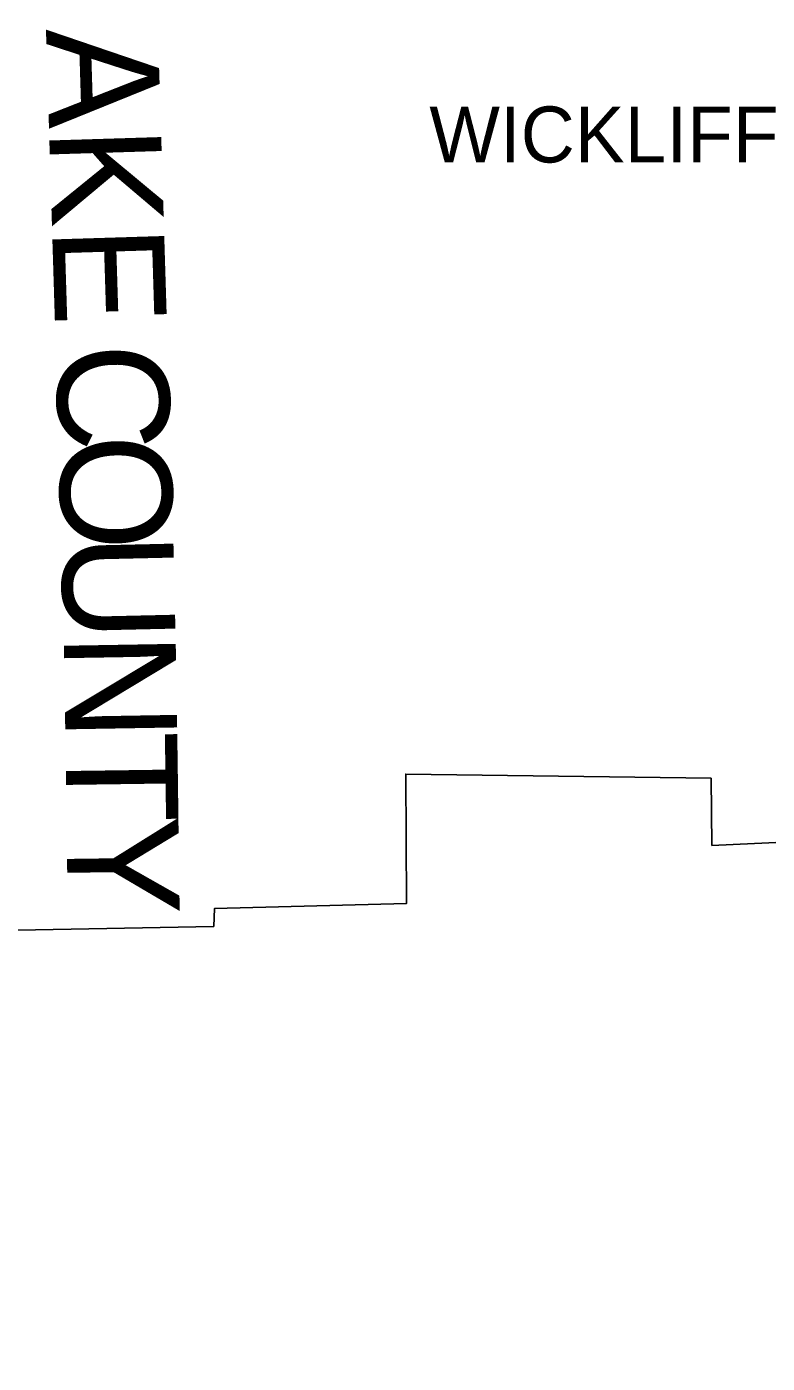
# Model space of a CAD drawing. Extents: x 2010165 to 2382125, y 1060529 to 1407316.
# Drawn here: x 2245862 to 2252478, y 1304945 to 1316886 of the extents above; entities that cross this region are included whole.
import ezdxf

# ---------------------------------------------------------------- set-up
doc = ezdxf.new("R2010")
doc.units = 0
for name, color, linetype in [('GM_X_Adjacent_County_Text', 7, 'Continuous'), ('GM_X_Corporation', 7, 'Continuous'), ('GM_X_Corporation_Text', 7, 'Continuous')]:
    doc.layers.add(name, color=color, linetype=linetype)

msp = doc.modelspace()

# ---------------------------------------------------------------- linework, layer by layer
at = {"layer": 'GM_X_Corporation'}
for points in [[(2253383, 1309636), (2251984, 1309571), (2251976, 1310172), (2249249, 1310209), (2249256, 1309054), (2247540, 1309008), (2247533, 1308848), (2245458, 1308807), (2245466, 1311124), (2245451, 1311744), (2245406, 1312275), (2245178, 1321773), (2246132, 1321791), (2248226, 1321814), (2253448, 1321874)], [(2256745, 1302266), (2245541, 1302192), (2245512, 1306353), (2245473, 1308109), (2245458, 1308807), (2247533, 1308848), (2247540, 1309008), (2249256, 1309054), (2249249, 1310209), (2251976, 1310172), (2251984, 1309571), (2253383, 1309636)]]:
    msp.add_lwpolyline(points, dxfattribs=at)

# ---------------------------------------------------------------- texts
at = {"layer": 'GM_X_Adjacent_County_Text'}
for s, rotation, p in [('A', 271.764, (2246034, 1316863)), ('K', 271.764, (2246061, 1315979)), ('E', 271.7643, (2246088, 1315095)), ('C', 271.7632, (2246121, 1314044)), ('O', 271.6574, (2246146, 1313231)), ('U', 271.3159, (2246171, 1312348)), ('N', 270.9755, (2246192, 1311465)), ('T', 270.8023, (2246207, 1310582)), ('Y', 270.7917, (2246217, 1309834))]:
    msp.add_text(s, height=1000, rotation=rotation, dxfattribs=at).set_placement(p)
at = {"layer": 'GM_X_Corporation_Text'}
msp.add_text('WICKLIFFE', height=500, rotation=0, dxfattribs=at).set_placement((2249459, 1315673))

doc.saveas('drawing.dxf')
